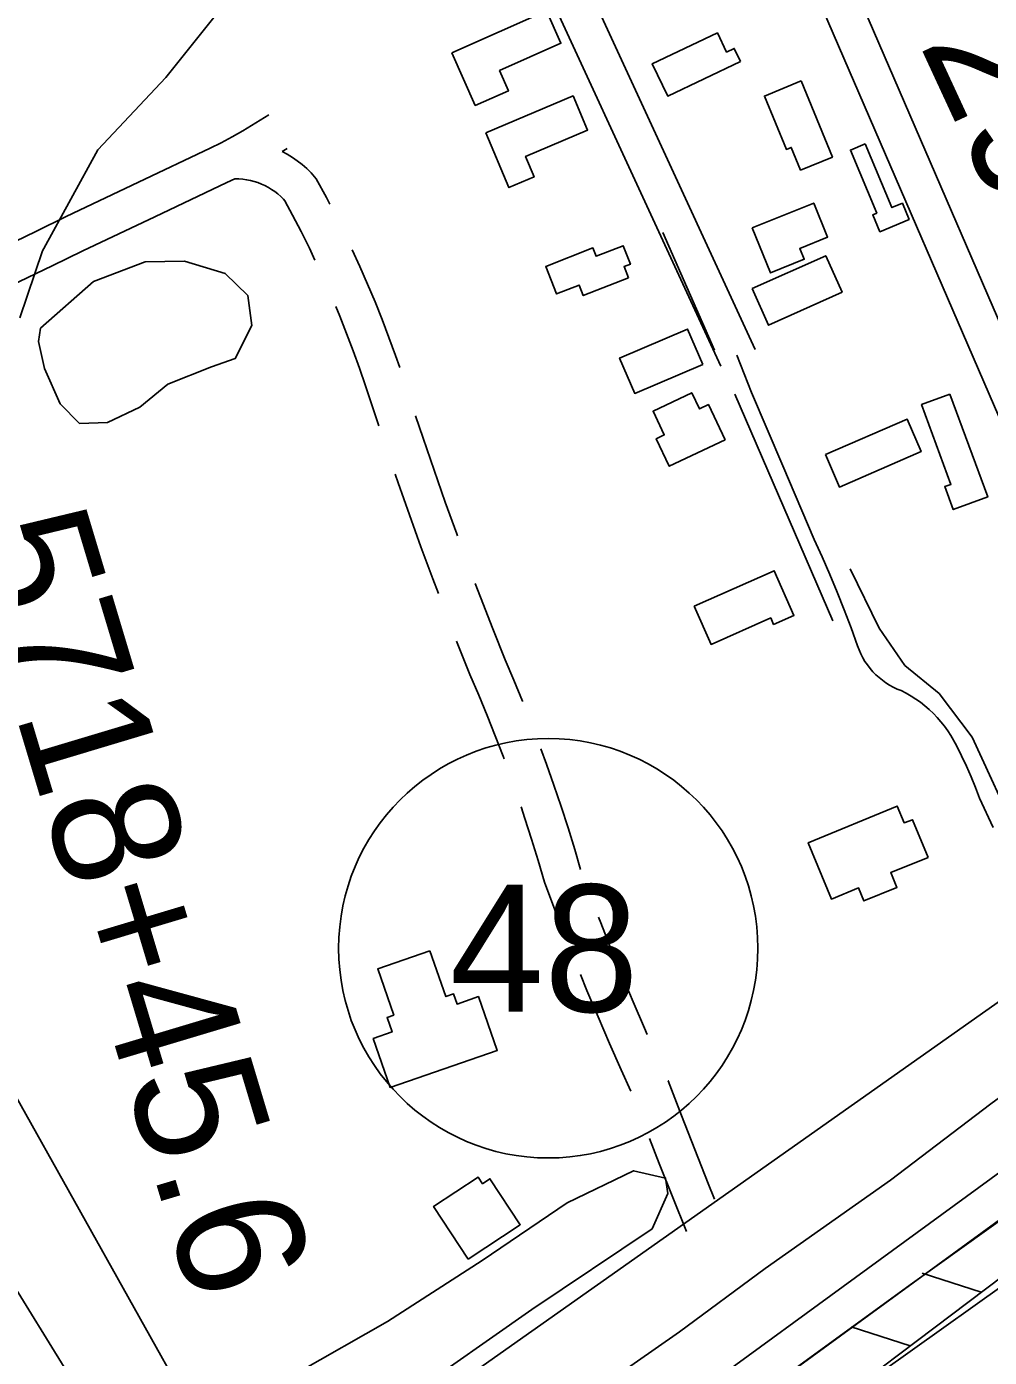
# Model space of a CAD drawing. Extents: x 3567028 to 3605064, y 510945 to 536587.
# Drawn here: x 3600106 to 3600864, y 525420 to 526467 of the extents above; entities that cross this region are included whole.
import ezdxf

# ---------------------------------------------------------------- set-up
doc = ezdxf.new("R2010")
doc.units = 0
for name, color, linetype in [('V-BLDG-OTLN', 7, 'Continuous'), ('V-FLOD-BASE', 7, 'Continuous'), ('V-LEVE-TOET', 7, 'Continuous'), ('V-ROAD-CNTR', 7, 'Continuous'), ('V-ROAD-IDEN', 7, 'Continuous'), ('V-RRAP-FSHR', 7, 'Continuous'), ('V-SITE-OTLN', 7, 'Continuous'), ('V-SITE-VEGE', 7, 'Continuous'), ('V-SURV-IDEN', 7, 'Continuous'), ('V-SURV-LINE', 7, 'Continuous'), ('V-TOPO-SHOR', 7, 'Continuous')]:
    doc.layers.add(name, color=color, linetype=linetype)

msp = doc.modelspace()

# ---------------------------------------------------------------- linework, layer by layer
at = {"layer": 'V-BLDG-OTLN'}
for points in [[(3600441.1, 526446.7), (3600515.6, 526479.7), (3600526.9, 526454.2), (3600478.6, 526432.8), (3600485.6, 526416.8), (3600459.5, 526405.3)], [(3600668.2, 526439.9), (3600610.9, 526412.7), (3600598.8, 526438.1), (3600650.1, 526462.4), (3600657.3, 526447.3), (3600663.3, 526450.2)], [(3600715.9, 526424.6), (3600740.6, 526364.7), (3600715.5, 526354.4), (3600708.1, 526372.3), (3600704.3, 526370.7), (3600687, 526412.7)], [(3600467.7, 526383.7), (3600536.5, 526412.8), (3600547.9, 526385.9), (3600499, 526365.2), (3600505.8, 526349.1), (3600486, 526340.7)], [(3600766.3, 526375), (3600787.4, 526324.9), (3600795.6, 526328.3), (3600800.9, 526315.6), (3600777.9, 526305.9), (3600772.3, 526319.3), (3600775.5, 526320.6), (3600754.7, 526370.2)], [(3600677.5, 526308.9), (3600725.9, 526328.5), (3600736.7, 526301.7), (3600714.9, 526292.8), (3600718.4, 526284.3), (3600691.8, 526273.5)], [(3600580.1, 526269.6), (3600544.4, 526255.7), (3600541.2, 526264), (3600523.4, 526257), (3600515, 526278.7), (3600552.1, 526293.2), (3600554.6, 526286.6), (3600575.9, 526294.9), (3600581.6, 526280.4), (3600576.6, 526278.5)], [(3600677.4, 526261.2), (3600735.3, 526287.1), (3600748.2, 526258.4), (3600690.3, 526232.4)], [(3600638.5, 526201.5), (3600585, 526178.7), (3600573.1, 526206.5), (3600626.6, 526229.3)], [(3600656.2, 526142.3), (3600612.2, 526121.4), (3600601.9, 526143.1), (3600608.2, 526146.1), (3600599.4, 526164.7), (3600629.9, 526179.3), (3600635.9, 526166.6), (3600643, 526169.9)], [(3600833.1, 526178.2), (3600862.8, 526097.3), (3600835.6, 526087.3), (3600829, 526105.4), (3600833.8, 526107.2), (3600810.7, 526170)], [(3600735, 526130.7), (3600799.3, 526158.5), (3600810.4, 526133), (3600746.1, 526105.1)], [(3600631.7, 526011.3), (3600694.8, 526039.2), (3600710.2, 526004.1), (3600694.2, 525997), (3600692, 526002.1), (3600645, 525981.3)], [(3600815.8, 525813.7), (3600786.5, 525801.7), (3600791.3, 525790.1), (3600765.2, 525779.4), (3600761.1, 525789.6), (3600739.8, 525780.9), (3600721.6, 525825.2), (3600791.6, 525854), (3600797, 525840.9), (3600803.7, 525843.3)], [(3600423.8, 525740.2), (3600436.3, 525704.1), (3600442.4, 525706.2), (3600445.1, 525698.3), (3600462, 525704.1), (3600476.7, 525661.8), (3600392.4, 525632.7), (3600379.2, 525671.1), (3600394, 525676.3), (3600390.1, 525687.8), (3600395.3, 525689.6), (3600382.7, 525725.9)], [(3600453.9, 525497.6), (3600426.6, 525539.1), (3600461.7, 525562.2), (3600465.2, 525556.9), (3600471, 525560.8), (3600494.9, 525524.6)]]:
    msp.add_lwpolyline(points, close=True, dxfattribs=at)
at = {"layer": 'V-FLOD-BASE'}
msp.add_lwpolyline([(3600211.6, 525046.6), (3600301, 525114.4), (3600413.5, 525193.1), (3600527.1, 525276.4), (3600611.9, 525338.4), (3600705.4, 525407.3), (3600801.7, 525477.4), (3600904.4, 525550.9), (3601011.6, 525629.6), (3601097.6, 525691.6), (3601190.4, 525756.5), (3601310.4, 525834.1), (3601450.5, 525923.1), (3601571.1, 526000), (3601676.6, 526062.6), (3601742.9, 526102.2), (3601782.1, 526133.2), (3601847.3, 526191.2), (3601931, 526263.1), (3602017, 526346.4), (3602108.1, 526423.4), (3602233.9, 526535.5)], dxfattribs=at)
at = {"layer": 'V-LEVE-TOET'}
for points in [[(3600518.3, 525369.3), (3600620.1, 525440.3), (3600687.5, 525490.2), (3600786.2, 525559.6), (3600865.3, 525619.7), (3600942.1, 525675.8), (3601022, 525737.5), (3601104.3, 525799.1), (3601160.7, 525847.5), (3601225.7, 525892), (3601314.2, 525945), (3601394.1, 525998), (3601495.1, 526061.2), (3601611.1, 526132.9), (3601716, 526200), (3601816.3, 526276.4), (3601879.7, 526329.5), (3601964.4, 526414.6)], [(3601898.2, 526173.9), (3601806.5, 526096.6), (3601749.3, 526053.7), (3601651.4, 525988.2), (3601523, 525903.2), (3601456.4, 525861.8), (3601384.4, 525819.7), (3601280.2, 525749.6), (3601176.8, 525685.6), (3601095.3, 525631), (3601008.4, 525567.8), (3600900.3, 525495.3), (3600778.9, 525408.7), (3600688, 525336.9), (3600601.8, 525275.3), (3600469.4, 525179.4), (3600344.9, 525088.9), (3600233.7, 525014), (3600185.1, 524982), (3600174.2, 524974.4), (3600173.8, 524974.1), (3600151.1, 524961.6), (3600098.6, 524927.3)]]:
    msp.add_lwpolyline(points, dxfattribs=at)
at = {"layer": 'V-ROAD-CNTR'}
for points in [[(3599474.1, 529350.3), (3600406.5, 527235.8), (3601022.9, 525810.6)], [(3599983.9, 528266.4), (3600434, 527247.8), (3601050.4, 525822.5)], [(3600494.6, 526614.8), (3600679.8, 526213.3)], [(3600467.3, 526602.2), (3600652.8, 526200.1)], [(3599778.4, 524935), (3600301.8, 525298.3), (3601265.8, 525978.2), (3601681.3, 526283.6), (3602026.3, 526531.5)], [(3600051.5, 526275.3), (3600080.9, 526290.5), (3600113.5, 526306.2), (3600137.6, 526317.9), (3600194.3, 526344.9), (3600250.9, 526371.6), (3600259.6, 526376), (3600268.1, 526380.5), (3600276.5, 526385.3), (3600297, 526397.8)], [(3600307.4, 526369), (3600311.3, 526371.5)], [(3600307.4, 526369), (3600311.4, 526366.9), (3600315.5, 526364.4), (3600319.4, 526361.7), (3600323.2, 526358.8), (3600326.8, 526355.7), (3600330.2, 526352.3), (3600334.3, 526347.7), (3600342.3, 526332.9), (3600345, 526327.7)], [(3600033.8, 526232.4), (3600094.3, 526263.7), (3600126.5, 526279.2), (3600150.6, 526290.8), (3600207.2, 526317.8), (3600264, 526344.6), (3600270.2, 526347.7)], [(3600270.2, 526347.7), (3600270.4, 526347.7), (3600273.5, 526347.6), (3600276.5, 526347.4), (3600279.5, 526346.9), (3600282.5, 526346.3), (3600285.4, 526345.6), (3600288.3, 526344.6), (3600291.1, 526343.5), (3600293.9, 526342.2), (3600296.6, 526340.8), (3600299.2, 526339.2), (3600301.7, 526337.5), (3600304.1, 526335.7), (3600306.4, 526333.6), (3600308.5, 526331.5), (3600309.6, 526330.3), (3600315.7, 526319), (3600322.4, 526306), (3600328.9, 526292.9), (3600333.3, 526283.7)], [(3600362.7, 526291.8), (3600368.7, 526278.6), (3600374.7, 526264.8), (3600380.6, 526250.9), (3600386.2, 526236.8), (3600391.5, 526222.7), (3600396.7, 526208.5), (3600400, 526199.1)], [(3600349.6, 526247.1), (3600352.8, 526239.5), (3600358.2, 526225.9), (3600363.4, 526212.3), (3600368.4, 526198.5), (3600373.2, 526184.7), (3600381.4, 526159.4), (3600383.5, 526153.1)], [(3600867.1, 525837.3), (3600856.4, 525860.3), (3600853.1, 525868.7), (3600849.7, 525877.1), (3600846, 525885.4), (3600842.2, 525893.5), (3600838.1, 525901.6), (3600833.8, 525909.6), (3600831.4, 525913.3), (3600828.8, 525916.9), (3600826, 525920.4), (3600823.1, 525923.8), (3600820, 525927), (3600816.8, 525930), (3600813.4, 525932.9), (3600809.9, 525935.7), (3600806.3, 525938.2), (3600802.5, 525940.6), (3600798.7, 525942.8), (3600794.7, 525944.9), (3600791.6, 525946.1), (3600788.5, 525947.6), (3600785.5, 525949.2), (3600782.7, 525951), (3600779.9, 525953), (3600777.3, 525955.1), (3600774.8, 525957.4), (3600772.4, 525959.8), (3600770.2, 525962.4), (3600768.1, 525965.1), (3600766.2, 525967.9), (3600764.5, 525970.8), (3600762.9, 525973.8), (3600761.6, 525977), (3600760.4, 525980.1), (3600755.2, 525994.3), (3600749.8, 526008.4), (3600744.2, 526022.4), (3600738.4, 526036.3), (3600732.4, 526050.1), (3600726.1, 526063.9), (3600701.6, 526121.7), (3600676.9, 526179.4), (3600665.3, 526208.8)], [(3600412.5, 526161.1), (3600418.4, 526143.6), (3600427, 526118.4), (3600435.9, 526093.3), (3600444.9, 526068.3), (3600445.5, 526066.7)], [(3600396.4, 526115.2), (3600398.7, 526108.5), (3600407.6, 526083.2), (3600416.7, 526058), (3600426, 526032.8), (3600430.4, 526021.2)], [(3600235.3, 525251.2), (3599754, 526031.7)], [(3600459.5, 526029.2), (3600463.6, 526018.4), (3600473.2, 525993.6), (3600482.9, 525969), (3600489.8, 525953), (3600496.6, 525936.7), (3600496.7, 525936.4)], [(3600444.8, 525983.9), (3600445.3, 525982.6), (3600455.2, 525957.5), (3600462.2, 525941.4), (3600468.8, 525925.4), (3600475.1, 525909.3), (3600481.3, 525893.2), (3600482.1, 525891.1)], [(3600511.1, 525899.1), (3600515.5, 525887.1), (3600521.4, 525870.5), (3600527, 525853.7), (3600532.5, 525836.9), (3600537.7, 525820), (3600542.3, 525804.1)], [(3600495.5, 525853.4), (3600498.5, 525844.3), (3600503.8, 525827.9), (3600508.9, 525811.3), (3600514, 525794.1), (3600522.1, 525772.4), (3600527.4, 525758.7)], [(3600556.4, 525766.7), (3600558.2, 525762.1), (3600566.5, 525741.3), (3600575, 525720.5), (3600583.7, 525699.9), (3600592.6, 525679.3), (3600594.8, 525674.4)], [(3600542.2, 525721.5), (3600547.3, 525709), (3600556.1, 525688.1), (3600565.1, 525667.2), (3600574.4, 525646.5), (3600582, 525629.8)], [(3600611.3, 525637.9), (3600611.3, 525637.9), (3600621.8, 525610.6), (3600632.2, 525583.9), (3600642.8, 525557.2), (3600647.8, 525544.8)], [(3600596.6, 525592.6), (3600604.3, 525572.9), (3600614.9, 525546), (3600625.8, 525519.3)]]:
    msp.add_lwpolyline(points, dxfattribs=at)
at = {"layer": 'V-ROAD-IDEN'}
msp.add_circle((3600516.9, 525742.2), 165, dxfattribs=at)
at = {"layer": 'V-RRAP-FSHR'}
for p, q in [((3600857.7, 525471.5), (3600811.2, 525486.5)), ((3600801.8, 525429.3), (3600755.4, 525444.3))]:
    msp.add_line(p, q, dxfattribs=at)
msp.add_lwpolyline([(3600182, 524991), (3600180.7, 524985), (3600300.6, 525067.9), (3600551.5, 525249.7), (3600684.5, 525340.6), (3600888.8, 525495), (3600996.1, 525565.9), (3601157.8, 525676.2), (3601350.7, 525801.8)], dxfattribs=at)
at = {"layer": 'V-SITE-OTLN'}
for points in [[(3600077, 527672.5), (3600460.8, 526791.6), (3600353.6, 526630.3), (3600313, 526567.1), (3600285.2, 526514.2), (3600216, 526427.4), (3600162.3, 526370.4), (3600120, 526292.7), (3600118.9, 526290.9), (3600100.9, 526238.2)], [(3600003, 525795.1), (3600285, 525291.4), (3600212.9, 525243.2), (3599984.4, 525090.3)]]:
    msp.add_lwpolyline(points, dxfattribs=at)
at = {"layer": 'V-SITE-VEGE'}
for points in [[(3600117.3, 526230.1), (3600158.9, 526266.8), (3600199.7, 526282.2), (3600230.7, 526282.9), (3600262.5, 526273.1), (3600280.4, 526255.9), (3600283.6, 526232.3), (3600270.5, 526206.2), (3600251.8, 526199.7), (3600217.5, 526185.9), (3600195.4, 526168), (3600170.1, 526155.8), (3600148.1, 526155.1), (3600132.7, 526170.6), (3600120.5, 526198.3), (3600115.6, 526219.5)], [(3600221.5, 525329.7), (3600268.1, 525365.5), (3600320.3, 525408.6), (3600390.5, 525448.4), (3600464.8, 525496.4), (3600531.8, 525541.9), (3600584, 525567.1), (3600609.3, 525561.3), (3600610.9, 525549.1), (3600598.6, 525521.4), (3600503.9, 525458), (3600406.7, 525389.7), (3600312.8, 525327.9), (3600261.4, 525293.8), (3600245.1, 525296.2), (3600227.2, 525308.5), (3600221.5, 525321.6)]]:
    msp.add_lwpolyline(points, close=True, dxfattribs=at)
at = {"layer": 'V-SURV-LINE'}
for points in [[(3600276.3, 525131.3), (3601127.7, 525752.1)], [(3601145.4, 525727.8), (3600294, 525107.1)]]:
    msp.add_lwpolyline(points, dxfattribs=at)
at = {"layer": 'V-TOPO-SHOR'}
for p, q in [((3600647.7, 526212.7), (3600607.2, 526305.4)), ((3600740.8, 525999.7), (3600663.8, 526178.1))]:
    msp.add_line(p, q, dxfattribs=at)
msp.add_lwpolyline([(3600754.4, 526040.7), (3600777.3, 525994), (3600797.6, 525964.6), (3600824.5, 525942.5), (3600850.5, 525908.2), (3600887.1, 525829.1), (3600915.1, 525764.3)], dxfattribs=at)

# ---------------------------------------------------------------- texts
at = {"layer": 'V-ROAD-IDEN'}
msp.add_text('48', height=100, dxfattribs=at).set_placement((3600439.3, 525692.2))
at = {"layer": 'V-SURV-IDEN'}
for s, rotation, p in [('5729+39.3', 294.8557, (3600746.1, 526588.8)), ('5718+45.6', 286.7037, (3600054.5, 526069.4))]:
    msp.add_text(s, height=100, rotation=rotation, dxfattribs=at).set_placement(p)

doc.saveas('drawing.dxf')
